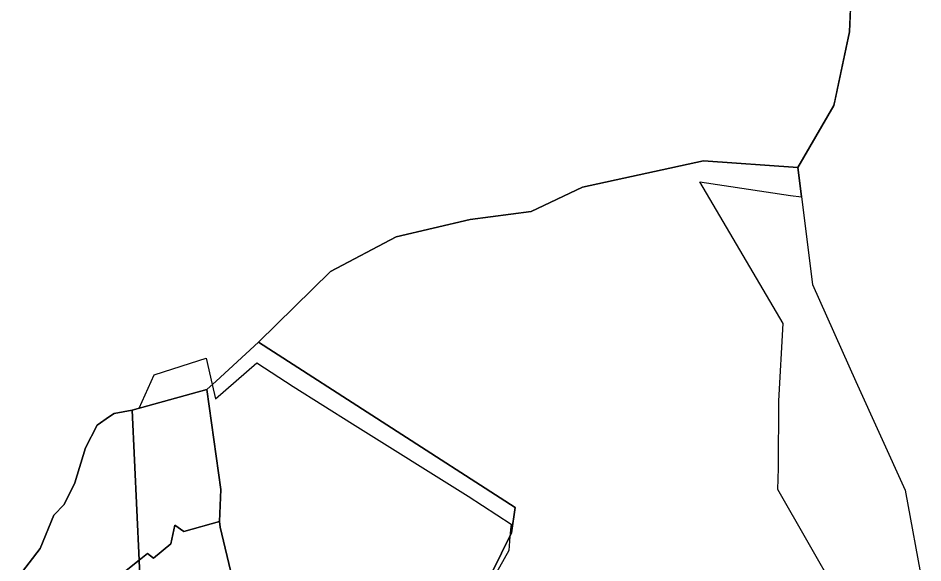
# Model space of a CAD drawing. Extents: x -477304 to -465429, y -1159113 to -1149210.
# Drawn here: x -466384 to -465680, y -1152322 to -1151898 of the extents above; entities that cross this region are included whole.
import ezdxf

# ---------------------------------------------------------------- set-up
doc = ezdxf.new("R2010")
doc.units = 0
for name, color, linetype in [('BPEJ_s', 7, 'Continuous'), ('PUPFL_s', 7, 'Continuous'), ('trav_porost_s', 7, 'Continuous')]:
    doc.layers.add(name, color=color, linetype=linetype)

msp = doc.modelspace()

# ---------------------------------------------------------------- linework, layer by layer
at = {"layer": 'BPEJ_s'}
for points in [[(-465723.26, -1152386.5), (-465793.12, -1152264.5), (-465792.45, -1152248.12), (-465792.12, -1152195.64), (-465788.78, -1152135.47), (-465853.62, -1152025.16), (-465783.02, -1152035.82), (-465774.61, -1152036.9), (-465776.94, -1152018.16), (-465777.44, -1152014.09), (-465749.43, -1151965.64), (-465748.51, -1151961.32), (-465746.89, -1151953.7), (-465737.24, -1151908.31), (-465735.21, -1151861.39)], [(-465723.26, -1152386.5), (-465793.12, -1152264.5), (-465792.45, -1152248.12), (-465792.12, -1152195.64), (-465788.78, -1152135.47), (-465853.62, -1152025.16), (-465783.02, -1152035.82), (-465774.61, -1152036.9)], [(-465774.61, -1152036.9), (-465766.15, -1152105.12), (-465732.26, -1152180.49), (-465693.95, -1152265.25), (-465680.11, -1152339.79)], [(-466384.22, -1152332.88), (-466366.99, -1152310.47), (-466356.45, -1152284.58), (-466348.46, -1152276.23), (-466340.19, -1152259.44), (-466331.82, -1152232.17), (-466322.56, -1152214.49), (-466313.22, -1152207.88), (-466309.45, -1152205.48), (-466295.46, -1152202.74), (-466289.97, -1152201.23), (-466278.27, -1152175.33), (-466250, -1152166.33), (-466237.91, -1152162.48), (-466233.24, -1152183), (-466230.71, -1152194.1), (-466198.32, -1152166.08), (-466170.04, -1152184.46), (-466123.9, -1152213.38), (-466034.06, -1152269.68), (-466000.64, -1152291.53), (-466001.03, -1152296.04), (-466001.47, -1152301.07), (-466002.44, -1152312.09), (-466015.55, -1152335.74)], [(-466278.27, -1152175.33), (-466250, -1152166.33), (-466237.91, -1152162.48), (-466233.24, -1152183), (-466230.71, -1152194.1), (-466198.32, -1152166.08), (-466170.04, -1152184.46), (-466123.9, -1152213.38), (-466034.06, -1152269.68), (-466000.64, -1152291.53), (-466001.03, -1152296.04), (-466001.47, -1152301.07), (-466002.44, -1152312.09), (-466015.55, -1152335.74)], [(-466384.22, -1152332.88), (-466366.99, -1152310.47), (-466356.45, -1152284.58), (-466348.46, -1152276.23), (-466340.19, -1152259.44), (-466331.82, -1152232.17), (-466322.56, -1152214.49), (-466313.22, -1152207.88), (-466309.45, -1152205.48), (-466295.46, -1152202.74), (-466289.97, -1152201.23), (-466278.27, -1152175.33)]]:
    msp.add_lwpolyline(points, dxfattribs=at)
at = {"layer": 'PUPFL_s'}
for points in [[(-465734.26, -1151839.59), (-465737.24, -1151908.31), (-465749.43, -1151965.64), (-465777.44, -1152014.09), (-465850.81, -1152008.77), (-465944.99, -1152029.19), (-465984.9, -1152048.29), (-466032.47, -1152054.42), (-466090.06, -1152068.01), (-466141, -1152094.99), (-466197.08, -1152150.03), (-466230.14, -1152180.18), (-466237.36, -1152186.77), (-466295.46, -1152202.74), (-466309.45, -1152205.48), (-466313.22, -1152207.88), (-466322.56, -1152214.49), (-466331.82, -1152232.17), (-466340.19, -1152259.44), (-466348.46, -1152276.23), (-466356.45, -1152284.58), (-466366.99, -1152310.47), (-466384.22, -1152332.88)], [(-466015.71, -1152330.07), (-466000.17, -1152298.42), (-465997.51, -1152278.66), (-466197.08, -1152150.03), (-466141, -1152094.99), (-466090.06, -1152068.01), (-466032.47, -1152054.42), (-465984.9, -1152048.29), (-465944.99, -1152029.19), (-465850.81, -1152008.77), (-465777.44, -1152014.09), (-465766.15, -1152105.12), (-465732.26, -1152180.49), (-465693.95, -1152265.25), (-465680.11, -1152339.79)], [(-466217.75, -1152333.11), (-466227.06, -1152293.82), (-466227.46, -1152289.41), (-466226.5, -1152264.7), (-466237.36, -1152186.77), (-466230.14, -1152180.18), (-466197.08, -1152150.03), (-465997.51, -1152278.66), (-466000.17, -1152298.42), (-466015.71, -1152330.07)]]:
    msp.add_lwpolyline(points, dxfattribs=at)
for points in [[(-466217.75, -1152333.11), (-466212.14, -1152363.37), (-466280.38, -1152384.92), (-466282.12, -1152376.65), (-466289.47, -1152332.73), (-466289.94, -1152319.57), (-466283.47, -1152314.5), (-466278.79, -1152318.09), (-466265.44, -1152306.91), (-466262.14, -1152292.29), (-466255.23, -1152297.38), (-466227.46, -1152289.41), (-466227.06, -1152293.82)], [(-466289.94, -1152319.57), (-466289.47, -1152332.73), (-466329.27, -1152357.36), (-466333.57, -1152345.89), (-466307.99, -1152340.23), (-466304.08, -1152330.75)]]:
    msp.add_lwpolyline(points, close=True, dxfattribs=at)
at = {"layer": 'trav_porost_s'}
msp.add_lwpolyline([(-466255.23, -1152297.38), (-466262.14, -1152292.29), (-466265.44, -1152306.91), (-466278.79, -1152318.09), (-466283.47, -1152314.5), (-466289.94, -1152319.57), (-466295.46, -1152202.74), (-466237.36, -1152186.77), (-466226.5, -1152264.7), (-466227.46, -1152289.41)], close=True, dxfattribs=at)
msp.add_lwpolyline([(-466384.22, -1152332.88), (-466366.99, -1152310.47), (-466356.45, -1152284.58), (-466348.46, -1152276.23), (-466340.19, -1152259.44), (-466331.82, -1152232.17), (-466322.56, -1152214.49), (-466313.22, -1152207.88), (-466309.45, -1152205.48), (-466295.46, -1152202.74), (-466289.94, -1152319.57), (-466304.08, -1152330.75)], dxfattribs=at)

doc.saveas('drawing.dxf')
